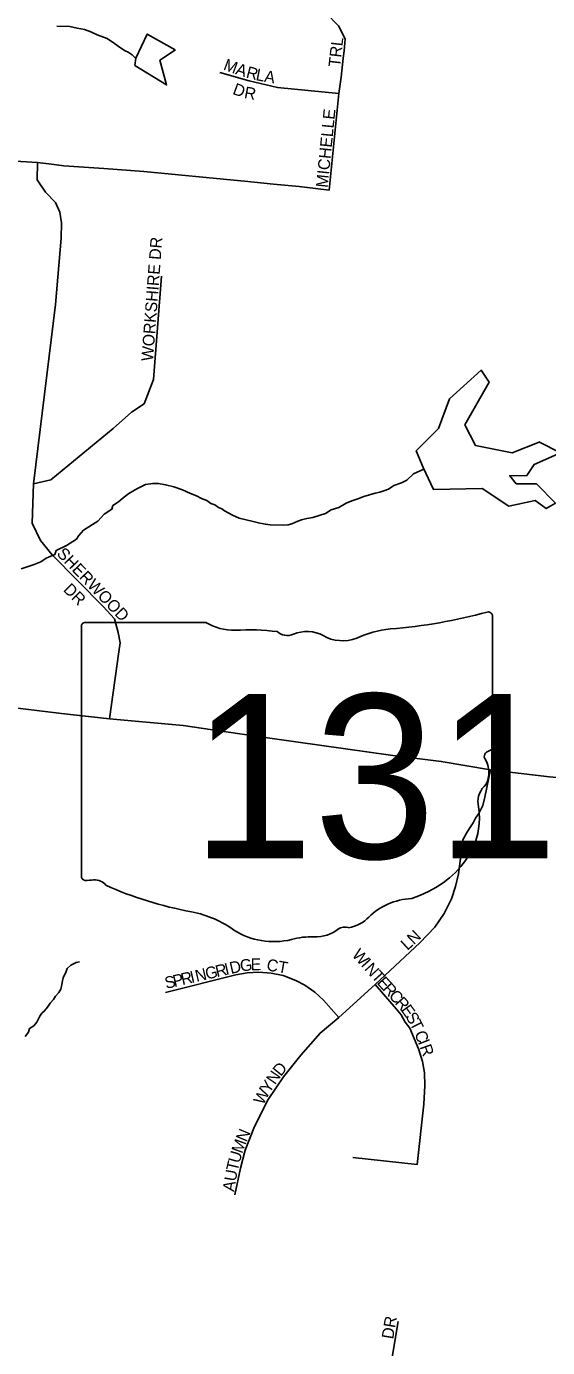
# Model space of a CAD drawing. Extents: x 1310247 to 1664935, y 235267 to 584339.
# Drawn here: x 1473698 to 1475904, y 430317 to 435915 of the extents above; entities that cross this region are included whole.
import ezdxf

# ---------------------------------------------------------------- set-up
doc = ezdxf.new("R2010")
doc.units = 0
for name, color, linetype in [('GM_X_Minor_Lake', 7, 'Continuous'), ('GM_X_Minor_River', 7, 'Continuous'), ('GM_X_State_Location', 7, 'Continuous'), ('GM_X_State_Route', 7, 'Continuous'), ('GM_X_State_Shield', 7, 'Continuous'), ('GM_X_Township_Subdivision', 7, 'Continuous'), ('GM_X_Township_Subdivision_Text', 7, 'Continuous')]:
    doc.layers.add(name, color=color, linetype=linetype)

msp = doc.modelspace()

# ---------------------------------------------------------------- linework, layer by layer
at = {"layer": 'GM_X_Minor_Lake'}
for points in [[(1474326.8, 435815.2), (1474209.5, 435882.5), (1474161.3, 435780.1)], [(1474161.3, 435780.1), (1474156.7, 435749.4), (1474291.1, 435666.7), (1474263.2, 435771.3), (1474328.2, 435816.1)], [(1475868.6, 434153.8), (1475754, 434108.8), (1475598.6, 434139.8), (1475554.3, 434226.8), (1475656.1, 434407), (1475623.1, 434457.7), (1475488.5, 434336.2), (1475441.9, 434210.9), (1475347.9, 434116.7), (1475376.8, 434046.5)], [(1475376.8, 434046.5), (1475420.6, 433953.1), (1475626.8, 433957.1), (1475739.4, 433882.8), (1475851.9, 433906.7), (1475897.2, 433871.7), (1475937.7, 433895), (1475857.4, 433976.6), (1475771.3, 433976.3), (1475744, 434010.9), (1475816.1, 434011.5), (1475847.1, 434058.9), (1475958.2, 434108.8), (1475867, 434154.6)]]:
    msp.add_lwpolyline(points, dxfattribs=at)
at = {"layer": 'GM_X_Minor_River'}
for points in [[(1473826.1, 435915.4), (1473882.2, 435914), (1473912.1, 435907.2), (1473944.1, 435902.3), (1473969.9, 435891.6), (1473997.6, 435878.9), (1474039.3, 435863.8), (1474070.9, 435843), (1474096.5, 435824.3), (1474116.3, 435811.7), (1474128.1, 435805.4), (1474145.9, 435794.9), (1474161.1, 435779)], [(1474088.1, 433900.2), (1474106.6, 433917.8), (1474131.1, 433935.2), (1474165.7, 433956.3), (1474202.2, 433973.3), (1474232.4, 433978.6), (1474256.5, 433977.9), (1474286.5, 433973.1), (1474322.3, 433964.2), (1474358.1, 433951.2), (1474391.8, 433936.4), (1474417.6, 433925.7), (1474439.4, 433915.1), (1474461.3, 433906.5), (1474479, 433894), (1474494.9, 433887.6), (1474510.7, 433877.2), (1474524.5, 433870.8), (1474536.4, 433862.5), (1474554.1, 433852), (1474570, 433843.6), (1474597.7, 433830.8), (1474657.5, 433817.3), (1474685.4, 433810.5), (1474709.4, 433805.9), (1474729.4, 433803.4), (1474787.5, 433801.8), (1474805.6, 433803.4), (1474821.7, 433807), (1474846.1, 433818.3), (1474862.3, 433823.9), (1474884.5, 433829.3), (1474910.7, 433834.7), (1474941, 433843.9), (1474963.2, 433851.3), (1474987.7, 433866.7), (1475020, 433875.9), (1475050.6, 433895.1), (1475074.9, 433904.5), (1475101.2, 433913.8), (1475125.5, 433923.2), (1475174, 433937.9), (1475194.1, 433941.4), (1475210.3, 433947), (1475230.5, 433954.5), (1475253, 433969.9), (1475285.4, 433981), (1475307.7, 433992.5), (1475336.5, 434019.8), (1475380.6, 434038.4)], [(1473675.8, 433616.7), (1473714.3, 433629.7), (1473730.4, 433635.3), (1473744.6, 433640.9), (1473758.8, 433646.5), (1473781.3, 433662), (1473817.7, 433677), (1473824.2, 433694.9), (1473866.8, 433715.8), (1473909.6, 433742.7), (1473920.1, 433758.5), (1473938.7, 433780), (1473999.8, 433818.5), (1474026.6, 433847.8), (1474059.2, 433869), (1474063.6, 433884.9), (1474088.1, 433900.2)], [(1473691.9, 431635.6), (1473706.4, 431653.2), (1473710.8, 431669.1), (1473729.1, 431680.6), (1473741.5, 431696.3), (1473754.2, 431722), (1473762.5, 431733.8), (1473774.8, 431743.5), (1473787.2, 431759.2), (1473797.7, 431777), (1473812.2, 431792.6), (1473820.5, 431806.4), (1473835, 431822.1), (1473843.3, 431835.9), (1473847.8, 431855.8), (1473850.3, 431871.8), (1473852.6, 431883.7), (1473865.3, 431911.4), (1473869.6, 431923.3), (1473886, 431936.9), (1473908.4, 431948.3), (1473922.5, 431952)]]:
    msp.add_lwpolyline(points, dxfattribs=at)
at = {"layer": 'GM_X_State_Route'}
for points in [[(1470446, 433427.8), (1470466.6, 433425.5), (1470471.7, 433424.9), (1470644.9, 433404), (1470889.2, 433372.3), (1471050.1, 433354.9), (1471330, 433318.5), (1471549.7, 433292.7), (1471828.8, 433256.9), (1472031.2, 433231.9), (1472263.6, 433205.3), (1472390, 433185), (1472759.3, 433149.9), (1473202.7, 433094.4), (1473408.5, 433058.8), (1473590.6, 433035.1), (1473845.9, 433003.4), (1474049.8, 432981.6), (1474361.5, 432952.9), (1474523, 432929.1)], [(1474523, 432929.1), (1474737.6, 432897.5), (1475248.2, 432826.3), (1475454.1, 432800.5), (1475661.9, 432764.9), (1475780, 432751.2), (1475912.3, 432735.2), (1476223, 432706.5), (1476306.6, 432709)]]:
    msp.add_lwpolyline(points, dxfattribs=at)
at = {"layer": 'GM_X_State_Shield'}
for p, q in [((1475670.5, 432863.4), (1475670.5, 433416.1)), ((1473930.3, 433371.8), (1473930.3, 432315.1)), ((1474457.1, 433390), (1473947.4, 433390)), ((1475670.3, 432863.5), (1475670.5, 432863.4))]:
    msp.add_line(p, q, dxfattribs=at)
for centre, major_axis, start_param, end_param in [((1475050.6, 434830.5), (1845.5, 0), 4.814394, 5.042369), ((1475651.2, 433418.4), (19.4, 0), 6.141152, 7.989035), ((1473950.2, 433374), (20.2, 0), 1.712693, 3.28349), ((1474578.4, 433512.6), (195.5, 0), 4.042523, 4.731795), ((1474643.3, 432796.7), (702, 0), 1.404758, 1.657858), ((1474802.6, 433379.5), (56.4, 0), 3.836095, 5.185415), ((1474885.4, 433257.4), (117.3, 0), 0.950623, 2.079405), ((1475286, 433067.2), (371.3, 0), 1.699011, 2.107814), ((1475036.8, 433424.9), (141.1, 0), 4.081561, 5.145723), ((1475666, 432822.8), (30, 0), 1.883978, 3.671073), ((1475649.8, 432861.3), (20.7, 0), 5.05454, 6.418171), ((1475475.3, 432752.9), (180, 0), 5.934695, 6.695948), ((1475739.9, 432632.1), (130.9, 0), 2.387724, 3.262537), ((1475154, 432561.8), (461.6, 0), 5.101752, 6.440018), ((1473950.4, 432312.8), (20.3, 0), 3.00124, 4.508301), ((1473953.5, 432420.9), (155.2, 0), 4.665946, 4.897461), ((1473985.3, 432254.2), (56, 0), 0.519207, 1.627899), ((1474691.9, 433203.5), (1332.7, 0), 4.195997, 4.488961), ((1475348.6, 432018.5), (252.8, 0), 1.647645, 2.488434), ((1474294.5, 431840.4), (417, 0), 0.823519, 1.323587), ((1475028.3, 432212.7), (149.1, 0), 4.937069, 5.64225), ((1474745.5, 432248.9), (264.6, 0), 4.026481, 4.996735), ((1474898.4, 431883.6), (217.4, 0), 1.495662, 1.94098), ((1474917.7, 432169.8), (141, 0), 4.691044, 5.507374), ((1475045.2, 432067.5), (39.7, 0), 1.147584, 2.315152)]:
    msp.add_ellipse(centre, major_axis=major_axis, ratio=0.8, start_param=start_param, end_param=end_param, dxfattribs=at)
at = {"layer": 'GM_X_Township_Subdivision'}
for points in [[(1474979, 435221.1), (1475020.6, 435630.9), (1475030.5, 435700.1), (1475038.4, 435780.3), (1475043.4, 435811), (1475046.4, 435862.4), (1475018.6, 435917.8), (1474964.2, 435974.3), (1474911.7, 436017.8)], [(1474515.9, 435719.9), (1474640.6, 435684.3), (1474760.3, 435656.6), (1475020.6, 435630.9)], [(1473035.4, 435545.7), (1473152.2, 435498.2), (1473314.5, 435432.9), (1473423.4, 435389.4), (1473532.2, 435361.7), (1473627.2, 435345.8), (1473744, 435337.9), (1473804.2, 435330.5)], [(1474049.8, 432981.6), (1474088.4, 433265.6), (1474094.3, 433303.3), (1474086.4, 433346.8), (1474070.6, 433404.2), (1474023.1, 433457.6), (1473807.3, 433675.3), (1473757.8, 433736.7), (1473722, 433809.6), (1473727.4, 433977), (1473821.2, 434736.2), (1473845, 435017.3), (1473846.9, 435082.6), (1473839, 435128.1), (1473820.6, 435168.4), (1473778.5, 435212.2), (1473743.5, 435264.7), (1473744, 435337.9)], [(1473804.2, 435330.5), (1473856.8, 435324.1), (1474025.1, 435312.2), (1474195.3, 435300.3), (1474605.6, 435260.2)], [(1474605.6, 435260.2), (1474620.8, 435258.7), (1474743.5, 435246.9), (1474852.4, 435237), (1474979, 435221.1)], [(1473727.4, 433977), (1473801.4, 433994), (1474064.6, 434211.7), (1474142.6, 434280.9), (1474195.9, 434316.4), (1474235.3, 434419), (1474269.6, 434856.9)], [(1474580.4, 430964.3), (1474603.7, 431078.1), (1474624, 431154.4), (1474663.9, 431253.4), (1474721.1, 431368.2), (1474785.8, 431463.9), (1474859, 431556.8), (1474940.6, 431649.7), (1475020.8, 431715.8), (1475173.5, 431855.4), (1475362.5, 432031.8), (1475426.2, 432098), (1475465.6, 432155.8), (1475496.6, 432218.4), (1475514.6, 432270.2), (1475527, 432325.1), (1475535.3, 432389.5), (1475538.3, 432433.6), (1475544.9, 432468.5), (1475560.2, 432497.4), (1475572.2, 432515.6), (1475588.4, 432540.4), (1475598.1, 432559.7), (1475613.4, 432579.6), (1475629.3, 432613.3), (1475638.2, 432648.8), (1475661.9, 432764.9)], [(1474286.5, 431821.9), (1474584.3, 431896.1), (1474632.9, 431904.7), (1474681.1, 431907.3), (1474733.5, 431903), (1474784, 431893.6), (1474838.1, 431872.5), (1474875.9, 431852.2), (1474918.4, 431823.2), (1474955.4, 431789.7), (1475020.8, 431715.8)], [(1475080, 431122.9), (1475351.3, 431093), (1475379.8, 431348.7), (1475384.5, 431428), (1475382.2, 431481.1), (1475373.8, 431528.8), (1475357.7, 431582.4), (1475321, 431670.2), (1475301.5, 431696.7), (1475283.8, 431727.3), (1475263.5, 431752.9), (1475173.5, 431855.4)], [(1475100.5, 429377.4), (1475146.9, 429584.2), (1475234.3, 430140.7), (1475243.1, 430260.1), (1475271.9, 430428.2)]]:
    msp.add_lwpolyline(points, dxfattribs=at)

# ---------------------------------------------------------------- texts
at = {"layer": 'GM_X_State_Location'}
for s in ['s', 'r']:
    msp.add_text(s, height=1, dxfattribs=at).set_placement((1474780.8, 432773.2))
msp.add_text('131', height=1, rotation=0, dxfattribs=at).set_placement((1474427.8, 432700.5))
at = {"layer": 'GM_X_State_Shield'}
msp.add_text('131', height=696.1, dxfattribs=at).set_placement((1474395.6, 432389.6))
at = {"layer": 'GM_X_Township_Subdivision_Text'}
for s, rotation, p in [('TRL', 83.6553, (1475025.7, 435740.7)), ('M', 339.6803, (1474528.3, 435732.6)), ('A', 341.4894, (1474579.4, 435713.6)), ('R', 345.1075, (1474624.5, 435698.7)), ('L', 348.7257, (1474666.1, 435687.7)), ('A', 350.5347, (1474702.3, 435680.5)), ('D', 339.8021, (1474567.3, 435629.4)), ('R', 349.1424, (1474617, 435611.8)), ('MICHELLE', 84.2894, (1474972.9, 435229.9)), ('WORKSHIRE DR', 85.6433, (1474233.6, 434494.9)), ('SHERWOOD', 313.9761, (1473823, 433677.8)), ('DR', 315, (1473850.7, 433525.4)), ('N', 43.3579, (1475337.2, 432021.9)), ('W', 311.9672, (1475072.8, 431979.3)), ('L', 42.2553, (1475310.4, 431997.6)), ('R', 12.9582, (1474503.8, 431886.2)), ('I', 12.9225, (1474542.3, 431895.1)), ('D', 12.9637, (1474563.8, 431900)), ('G', 8.2692, (1474605.6, 431909.7)), ('E', 0.765, (1474647.4, 431915.9)), ('CT', 349.9891, (1474711.6, 431916.1)), ('I', 311.9385, (1475111.1, 431936.7)), ('N', 311.9739, (1475125.8, 431920.3)), ('S', 12.9496, (1474289.3, 431836.9)), ('P', 12.9473, (1474323.6, 431844.8)), ('R', 12.9562, (1474357.9, 431852.7)), ('I', 12.9225, (1474396.5, 431861.6)), ('N', 12.9637, (1474418, 431866.5)), ('G', 12.9602, (1474460.9, 431876.4)), ('T', 311.967, (1475155.2, 431887.6)), ('E', 311.967, (1475178.7, 431861.5)), ('R', 311.9764, (1475202.3, 431835.3)), ('C', 311.9421, (1475228.8, 431805.9)), ('R', 311.2362, (1475255.1, 431776.5)), ('E', 305.941, (1475280.5, 431747.7)), ('S', 301.1887, (1475300.5, 431720.1)), ('T', 297.2494, (1475318.3, 431690.8)), ('C', 292.1938, (1475339.1, 431648.4)), ('I', 291.4768, (1475354, 431611.9)), ('R', 289.6636, (1475361.9, 431591.8)), ('N', 55.4127, (1474750.1, 431428.3)), ('D', 50.5583, (1474774.4, 431463.6)), ('Y', 56.9706, (1474726.4, 431391.7)), ('W', 62.2242, (1474700.3, 431342.1)), ('N', 67.2692, (1474628.8, 431185.8)), ('M', 70.1538, (1474611.1, 431136.7)), ('T', 76.8784, (1474591.3, 431061.7)), ('U', 73.8534, (1474599.2, 431095.3)), ('U', 80.455, (1474584.2, 431019.1)), ('A', 80.4478, (1474576.9, 430975.7)), ('DR', 80.5298, (1475250.2, 430350.9))]:
    msp.add_text(s, height=50, rotation=rotation, dxfattribs=at).set_placement(p)

doc.saveas('drawing.dxf')
